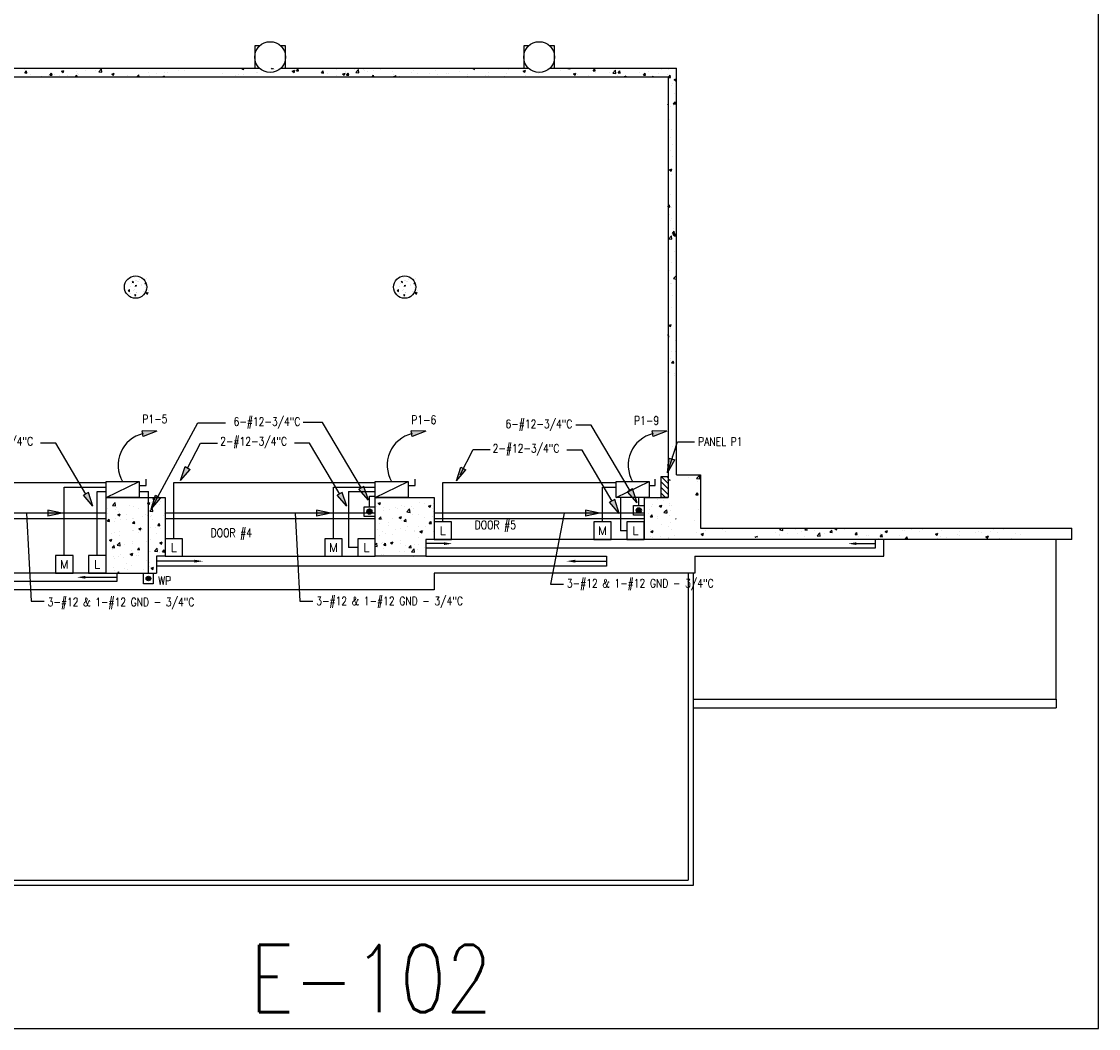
# Model space of a CAD drawing. Header units: inches. Extents: x -9715 to 32893, y -15613 to -1138.
# Tile 357 of 380: x 17029 to 18566, y -10446 to -9010. Entities that reach past the tile are written whole.
import ezdxf
from ezdxf.enums import TextEntityAlignment as Align

# ---------------------------------------------------------------- set-up
doc = ezdxf.new("R2010")
doc.units = ezdxf.units.IN
doc.header["$MEASUREMENT"] = 0
doc.layers.get('0').update_dxf_attribs({"color": 252})
doc.layers.get('DEFPOINTS').update_dxf_attribs({"color": 11})
for name, color, linetype in [('E-ANNO-TEXT', 3, 'Continuous'), ('E-POWR', 113, 'Continuous'), ('E-POWR-CIRC', 113, 'Continuous'), ('E-POWR-PANL', 113, 'Continuous'), ('S-FNDN-FTNG', 138, 'Continuous'), ('S-FNDN-PATT', 8, 'Continuous')]:
    doc.layers.add(name, color=color, linetype=linetype)
doc.layers.add('E-DETL-FIXT', color=5, linetype='Continuous', lineweight=35)
doc.layers.add('E-ELEC-WIRE', color=133, linetype='Continuous', lineweight=25)
doc.styles.get("Standard").update_dxf_attribs({"font": 'romans.shx', "width": 0.8})

# ---------------------------------------------------------------- blocks, each defined once
blk = doc.blocks.new('*X567')
at = {"color": 0}
for p, q in [((1584.1, 1570.7), (1584.1, 1570.7)), ((1601.4, 1569), (1601.4, 1569)), ((1575.8, 1551.5), (1577.4, 1553.2)), ((1577.7, 1550.8), (1577.5, 1553.2)), ((1579, 1557.1), (1579, 1557.1)), ((1580.6, 1561.4), (1580.6, 1561.4)), ((1581.6, 1563.7), (1582.8, 1565.2)), ((1581.6, 1563.7), (1583.1, 1563.6)), ((1583.1, 1563.6), (1582.8, 1565.2)), ((1585.1, 1554), (1585.1, 1554)), ((1585.3, 1557.9), (1585.3, 1557.9)), ((1585.6, 1566.9), (1585.6, 1566.9)), ((1585.8, 1559.1), (1587.5, 1559.8)), ((1585.8, 1559.1), (1587, 1558.3)), ((1587, 1558.3), (1587.5, 1559.8)), ((1587.2, 1557.6), (1587.2, 1557.6)), ((1587.5, 1565.9), (1587.5, 1565.9)), ((1588.7, 1564.2), (1588.7, 1564.2)), ((1590.1, 1565.2), (1590.1, 1565.2)), ((1591.9, 1567.7), (1591.9, 1567.7)), ((1594, 1560.9), (1594, 1560.9)), ((1594.8, 1559.1), (1594.8, 1559.1)), ((1599.5, 1562.2), (1600.7, 1563.6)), ((1599.5, 1562.2), (1601, 1562)), ((1599.7, 1556.5), (1599.7, 1556.5)), ((1599.8, 1559.2), (1599.8, 1559.2)), ((1600.1, 1567.5), (1600.1, 1567.5)), ((1601, 1562), (1600.7, 1563.6)), ((1602.1, 1563.7), (1602.1, 1563.7)), ((1576, 1551.1), (1577.7, 1550.8)), ((1578.7, 1548), (1578.7, 1548)), ((1583.7, 1551.5), (1583.7, 1551.5)), ((1585.1, 1544.9), (1586.3, 1546.4)), ((1585.1, 1544.9), (1586.6, 1544.8)), ((1586.6, 1544.8), (1586.3, 1546.4)), ((1586.9, 1549.3), (1586.9, 1549.3)), ((1588.2, 1549.3), (1588.2, 1549.3)), ((1597.1, 1551), (1597.1, 1551)), ((1599.5, 1550.9), (1599.5, 1550.9)), ((1600.7, 1549.1), (1602.5, 1549.8)), ((1600.7, 1549.1), (1602, 1548.2)), ((1602, 1548.2), (1602.5, 1549.8)), ((1602.2, 1547), (1604.1, 1549.1)), ((1602.2, 1547), (1603.3, 1546.9)), ((1604, 1551.3), (1604, 1551.3)), ((1604.2, 1548.1), (1604.1, 1549.1))]:
    blk.add_line(p, q, dxfattribs=at)
blk = doc.blocks.new('*X569')
at = {"color": 0}
for p, q in [((1902.1, 1225.7), (1906, 1229.8)), ((1906.6, 1225.1), (1906, 1229.8)), ((1906.6, 1236.5), (1906.6, 1236.5)), ((1952, 1228.7), (1955.5, 1230)), ((1954.4, 1227), (1955.5, 1230)), ((1959.9, 1234.6), (1962, 1237.2)), ((1959.9, 1234.6), (1962.9, 1234.4)), ((1962.9, 1234.4), (1962.3, 1237.2)), ((1970.9, 1230.9), (1970.9, 1230.9)), ((2278.7, 1235.4), (2278.7, 1235.4)), ((2281.4, 1228.8), (2284.9, 1230.1)), ((2283.9, 1227.1), (2284.9, 1230.1)), ((1895.4, 1220.9), (1895.4, 1220.9)), ((1895.6, 1214.4), (1895.6, 1214.4)), ((1902.1, 1225.7), (1906.6, 1225.1)), ((1906, 1219.9), (1906, 1219.9)), ((1907.9, 1222.6), (1907.9, 1222.6)), ((1910.4, 1216.8), (1910.4, 1216.8)), ((1926.8, 1225.1), (1926.8, 1225.1)), ((1932, 1223.6), (1932, 1223.6)), ((1939.6, 1221.8), (1939.6, 1221.8)), ((1952, 1228.7), (1954.4, 1227)), ((1955.5, 1217.5), (1959.4, 1221.5)), ((1955.5, 1217.5), (1959.9, 1216.8)), ((1957.7, 1227.1), (1957.7, 1227.1)), ((1958.4, 1229.2), (1958.4, 1229.2)), ((1959.9, 1216.8), (1959.4, 1221.5)), ((1968.7, 1226.8), (1968.7, 1226.8)), ((2279, 1224.1), (2279, 1224.1)), ((2281.4, 1228.8), (2283.9, 1227.1)), ((2288.7, 1222.3), (2288.7, 1222.3)), ((2289.4, 1218.5), (2289.4, 1218.5)), ((2297.1, 1219.9), (2297.1, 1219.9)), ((2305.7, 1223), (2305.7, 1223)), ((2309.6, 1221.5), (2309.6, 1221.5)), ((2314.7, 1226), (2314.7, 1226)), ((2318.5, 1223.5), (2318.5, 1223.5)), ((2322.4, 1216.5), (2326.3, 1220.6)), ((2322.4, 1216.5), (2326.9, 1215.8)), ((2326.9, 1215.8), (2326.3, 1220.6)), ((2328.6, 1224), (2328.6, 1224)), ((2332.4, 1221.9), (2332.4, 1221.9)), ((2340.3, 1229.6), (2340.3, 1229.6)), ((2347.7, 1228.5), (2347.7, 1228.5)), ((2353.2, 1224.8), (2356.7, 1226.1)), ((2353.2, 1224.8), (2355.7, 1223.1)), ((2355.7, 1223.1), (2356.7, 1226.1)), ((2359.1, 1220.7), (2359.1, 1220.7)), ((2359.7, 1217.5), (2359.7, 1217.5)), ((2360.2, 1228.2), (2360.2, 1228.2)), ((1893.2, 1200.8), (1893.2, 1200.8)), ((1894.7, 1202.9), (1894.7, 1202.9)), ((1895.1, 1203.3), (1897.5, 1206.2)), ((1895.1, 1203.3), (1898.1, 1203)), ((1898.1, 1203), (1897.5, 1206.2)), ((1905.4, 1203.2), (1905.4, 1203.2)), ((1906.1, 1207.6), (1906.1, 1207.6)), ((1909.9, 1212.6), (1913.4, 1213.9)), ((1909.9, 1212.6), (1912.4, 1210.9)), ((1912.4, 1210.9), (1913.4, 1213.9)), ((1913.7, 1205.3), (1913.7, 1205.3)), ((1922.3, 1213.2), (1922.3, 1213.2)), ((1922.4, 1205.8), (1922.4, 1205.8)), ((1931, 1200.2), (1933.4, 1203)), ((1931, 1200.2), (1933.9, 1199.9)), ((1931.4, 1207), (1931.4, 1207)), ((1932.8, 1206.5), (1932.8, 1206.5)), ((1933.9, 1199.9), (1933.4, 1203)), ((1945.2, 1209.5), (1945.2, 1209.5)), ((1949, 1212.1), (1949, 1212.1)), ((1951.6, 1210.8), (1951.6, 1210.8)), ((1957.1, 1210.5), (1957.1, 1210.5)), ((1957.8, 1211.2), (1957.8, 1211.2)), ((1959.5, 1205.4), (1959.5, 1205.4)), ((1966.8, 1197), (1969.2, 1199.9)), ((1969.8, 1196.8), (1969.2, 1199.9)), ((1975.7, 1211), (1975.7, 1211)), ((1976.7, 1213.6), (1976.7, 1213.6)), ((2282.6, 1206.4), (2285.1, 1209.3)), ((2282.6, 1206.4), (2285.6, 1206.1)), ((2284, 1200.1), (2284, 1200.1)), ((2285.6, 1206.1), (2285.1, 1209.3)), ((2288.1, 1205.7), (2288.1, 1205.7)), ((2296.5, 1201.8), (2296.5, 1201.8)), ((2301.3, 1207.5), (2301.3, 1207.5)), ((2311.2, 1208.7), (2314.7, 1210)), ((2311.2, 1208.7), (2313.7, 1207)), ((2313.7, 1207), (2314.7, 1210)), ((2314.1, 1209.4), (2314.1, 1209.4)), ((2315.4, 1204.3), (2315.4, 1204.3)), ((2318.5, 1203.3), (2318.7, 1203.5)), ((2318.5, 1203.3), (2318.7, 1203.2)), ((2318.7, 1203.5), (2320.9, 1206.1)), ((2318.7, 1203.2), (2321.5, 1203)), ((2321.5, 1203), (2320.9, 1206.1)), ((2330.5, 1212.5), (2330.5, 1212.5)), ((2339.7, 1212.9), (2339.7, 1212.9)), ((2347, 1208.4), (2347, 1208.4)), ((2354.4, 1200.1), (2356.8, 1203)), ((2354.4, 1200.1), (2357.4, 1199.9)), ((2357.4, 1199.9), (2356.8, 1203)), ((2359.5, 1210.1), (2359.5, 1210.1)), ((1900.5, 1185.6), (1900.5, 1185.6)), ((1904.8, 1186.6), (1904.8, 1186.6)), ((1912.3, 1187.8), (1912.3, 1187.8)), ((1930.8, 1190.3), (1930.8, 1190.3)), ((1932.1, 1189.8), (1932.1, 1189.8)), ((1939, 1186.7), (1939, 1186.7)), ((1939.8, 1192.4), (1943.3, 1193.8)), ((1939.8, 1192.4), (1942.3, 1190.7)), ((1941.5, 1188.3), (1941.5, 1188.3)), ((1942.3, 1190.7), (1943.3, 1193.8)), ((1944.6, 1191.4), (1944.6, 1191.4)), ((1956.5, 1193.9), (1956.5, 1193.9)), ((1963.5, 1193.9), (1963.5, 1193.9)), ((1965.7, 1185.6), (1965.7, 1185.6)), ((1966.8, 1197), (1969.8, 1196.8)), ((1970.7, 1193.3), (1970.7, 1193.3)), ((2279.8, 1191.9), (2279.8, 1191.9)), ((2287.5, 1189), (2287.5, 1189)), ((2291.3, 1185), (2291.3, 1185)), ((2296, 1197.4), (2296, 1197.4)), ((2302.3, 1184.6), (2302.3, 1184.6)), ((2306.5, 1190.7), (2306.5, 1190.7)), ((2313.4, 1192.8), (2313.4, 1192.8)), ((2320.4, 1190), (2320.4, 1190)), ((2322.6, 1196.3), (2322.6, 1196.3)), ((2333.2, 1189.6), (2333.2, 1189.6)), ((2333.8, 1188.7), (2333.8, 1188.7)), ((2339.1, 1196.3), (2339.1, 1196.3)), ((2341.1, 1188.5), (2344.6, 1189.9)), ((2341.1, 1188.5), (2343.6, 1186.8)), ((2343.6, 1186.8), (2344.6, 1189.9)), ((2346.4, 1190.4), (2346.4, 1190.4)), ((2349.3, 1195.2), (2349.3, 1195.2)), ((2349.6, 1195), (2349.6, 1195)), ((2359.9, 1188.5), (2359.9, 1188.5)), ((1897.8, 1176.3), (1901.3, 1177.6)), ((1897.8, 1176.3), (1900.3, 1174.6)), ((1900.3, 1174.6), (1901.3, 1177.6)), ((1902, 1165.7), (1904.4, 1168.6)), ((1904.2, 1169.9), (1904.2, 1169.9)), ((1905, 1165.4), (1904.4, 1168.6)), ((1908.8, 1168.8), (1912.7, 1172.8)), ((1908.8, 1168.8), (1913.2, 1168.1)), ((1912.3, 1183.3), (1912.3, 1183.3)), ((1913.2, 1168.1), (1912.7, 1172.8)), ((1918.9, 1170.1), (1918.9, 1170.1)), ((1930.2, 1173.7), (1930.2, 1173.7)), ((1931.4, 1171.7), (1931.4, 1171.7)), ((1950.4, 1174.2), (1950.4, 1174.2)), ((1955.9, 1177.2), (1955.9, 1177.2)), ((1969.6, 1172.3), (1973.1, 1173.6)), ((1969.6, 1172.3), (1972.1, 1170.6)), ((1972.1, 1170.6), (1973.1, 1173.6)), ((2276.7, 1168.9), (2279.6, 1171.9)), ((2280.1, 1167.1), (2279.6, 1171.9)), ((2283.3, 1182.1), (2283.3, 1182.1)), ((2286, 1172), (2286, 1172)), ((2286.9, 1172.4), (2286.9, 1172.4)), ((2289.6, 1168.8), (2292, 1171.7)), ((2289.6, 1168.8), (2292.6, 1168.5)), ((2292.6, 1168.5), (2292, 1171.7)), ((2299.1, 1172.4), (2302.6, 1173.7)), ((2299.1, 1172.4), (2301.6, 1170.7)), ((2301.6, 1170.7), (2302.6, 1173.7)), ((2312.7, 1170.9), (2312.7, 1170.9)), ((2312.8, 1176.1), (2312.8, 1176.1)), ((2320.7, 1169), (2320.7, 1169)), ((2325.4, 1165.6), (2327.9, 1168.5)), ((2328.4, 1165.4), (2327.9, 1168.5)), ((2333.2, 1170.6), (2333.2, 1170.6)), ((2338.5, 1179.6), (2338.5, 1179.6)), ((2339.4, 1169.8), (2339.4, 1169.8)), ((1902, 1165.7), (1905, 1165.4)), ((1902.6, 1162.3), (1902.6, 1162.3)), ((1903.6, 1153.3), (1903.6, 1153.3)), ((1910.3, 1153.4), (1910.3, 1153.4)), ((1913.1, 1155.6), (1913.1, 1155.6)), ((1927.6, 1156.2), (1931.1, 1157.5)), ((1927.6, 1156.2), (1930.1, 1154.5)), ((1929.3, 1161.1), (1929.3, 1161.1)), ((1929.6, 1157), (1929.6, 1157)), ((1930.1, 1154.5), (1931.1, 1157.5)), ((1937.2, 1154.5), (1937.2, 1154.5)), ((1937.9, 1162.6), (1940.3, 1165.4)), ((1937.9, 1162.6), (1940.9, 1162.3)), ((1939.4, 1158.4), (1939.4, 1158.4)), ((1939.8, 1154.4), (1939.8, 1154.4)), ((1940.9, 1162.3), (1940.3, 1165.4)), ((1955.2, 1160.6), (1955.2, 1160.6)), ((1956, 1160), (1956, 1160)), ((1962.1, 1160.5), (1966, 1164.5)), ((1962.1, 1160.5), (1966.6, 1159.8)), ((1966.6, 1159.8), (1966, 1164.5)), ((1966.5, 1153.3), (1966.5, 1153.3)), ((1968.6, 1163.4), (1968.6, 1163.4)), ((1968.8, 1158.6), (1968.8, 1158.6)), ((1973.8, 1159.4), (1976.2, 1162.3)), ((1973.8, 1159.4), (1976.7, 1159.2)), ((1976.7, 1159.4), (1976.2, 1162.3)), ((2276.7, 1167.7), (2280.1, 1167.1)), ((2286.3, 1155.7), (2286.3, 1155.7)), ((2289.1, 1164.8), (2289.1, 1164.8)), ((2289.2, 1155.2), (2289.2, 1155.2)), ((2312.2, 1159.5), (2312.2, 1159.5)), ((2318.4, 1160.2), (2318.4, 1160.2)), ((2325.4, 1165.6), (2328.4, 1165.4)), ((2329, 1159.5), (2332.9, 1163.6)), ((2329, 1159.5), (2333.5, 1158.9)), ((2331.3, 1153.2), (2332.4, 1153.6)), ((2332.3, 1153.2), (2332.4, 1153.6)), ((2333.5, 1158.8), (2332.9, 1163.6)), ((2337.9, 1163), (2337.9, 1163)), ((2339, 1153.4), (2339, 1153.4)), ((2347.5, 1165.2), (2347.5, 1165.2)), ((1893.1, 1137.5), (1893.1, 1137.5)), ((1905.8, 1150.3), (1905.8, 1150.3)), ((1918.3, 1152), (1918.3, 1152)), ((1922.3, 1142.5), (1922.3, 1142.5)), ((1929, 1140.4), (1929, 1140.4)), ((1951.4, 1147.5), (1951.4, 1147.5)), ((1954.6, 1143.9), (1954.6, 1143.9)), ((1955.7, 1138.9), (1955.7, 1138.9)), ((1903, 1136.7), (1903, 1136.7)), ((1905.1, 1132.3), (1905.1, 1132.3)), ((1909.9, 1129.2), (1911.4, 1131)), ((1911.7, 1129.2), (1911.4, 1131)), ((1919.3, 1135.7), (1919.3, 1135.7)), ((1924.1, 1134.8), (1924.1, 1134.8)), ((1946, 1134.6), (1946, 1134.6)), ((1957.5, 1136), (1961, 1137.4)), ((1957.5, 1136), (1960, 1134.4)), ((1960, 1134.4), (1961, 1137.4))]:
    blk.add_line(p, q, dxfattribs=at)
blk = doc.blocks.new('*X572')
at = {"color": 0}
for p, q in [((1776, 1848.1), (1776, 1848.1)), ((1777.2, 1842.7), (1779.6, 1845.5)), ((1780.1, 1842.4), (1779.6, 1845.5)), ((1829.3, 1844.9), (1832.8, 1846.3)), ((1829.3, 1844.9), (1831.8, 1843.3)), ((1831.8, 1843.3), (1832.8, 1846.3)), ((1851.5, 1844.8), (1851.5, 1844.8)), ((1864, 1846.4), (1864, 1846.4)), ((1878.2, 1845.7), (1878.2, 1845.7)), ((1882.6, 1844.3), (1886.5, 1848.3)), ((1882.7, 1844.9), (1882.7, 1844.9)), ((1882.9, 1848.9), (1882.9, 1848.9)), ((1887, 1843.6), (1886.5, 1848.3)), ((1903.9, 1849.2), (1903.9, 1849.2)), ((1982.2, 1848.9), (1982.2, 1848.9)), ((1995.8, 1845.8), (1995.8, 1845.8)), ((2005.4, 1846.2), (2005.4, 1846.2)), ((2086.9, 1849.1), (2087.2, 1849.2)), ((2086.9, 1849.1), (2089.4, 1847.4)), ((2088.8, 1846.4), (2088.8, 1846.4)), ((2089.4, 1847.4), (2090, 1849.2)), ((2128.8, 1848.9), (2129.1, 1849.2)), ((2128.8, 1848.9), (2131.8, 1848.6)), ((2131.8, 1848.6), (2131.7, 1849.2)), ((2133.4, 1847.3), (2133.4, 1847.3)), ((2140.3, 1846.8), (2140.3, 1846.8)), ((2152.9, 1848.5), (2152.9, 1848.5)), ((2158.8, 1845.1), (2162.3, 1846.4)), ((2158.8, 1845.1), (2161.3, 1843.4)), ((2161.3, 1843.4), (2162.3, 1846.4)), ((2164.7, 1845.8), (2167.1, 1848.6)), ((2164.7, 1845.8), (2167.7, 1845.5)), ((2167.7, 1845.5), (2167.1, 1848.6)), ((2200.6, 1842.6), (2203, 1845.5)), ((2203.6, 1842.4), (2203, 1845.5)), ((2221.6, 1848.1), (2221.6, 1848.1)), ((2248.3, 1847), (2248.3, 1847)), ((2249.5, 1843.3), (2253.4, 1847.4)), ((2253.9, 1842.6), (2253.4, 1847.4)), ((2260.9, 1848.1), (2260.9, 1848.1)), ((2261.7, 1846.6), (2261.7, 1846.6)), ((2265.8, 1845.3), (2265.8, 1845.3)), ((2275, 1845.9), (2275, 1845.9)), ((2284.7, 1847.8), (2284.7, 1847.8)), ((2301.7, 1844.7), (2301.7, 1844.7)), ((2332, 1845.7), (2332, 1845.7)), ((2362.8, 1845.4), (2362.8, 1845.4)), ((2388.1, 1848.6), (2388.1, 1848.6)), ((2397.6, 1844.7), (2397.6, 1844.7)), ((2416.4, 1849.2), (2416.4, 1849.2)), ((2416.4, 1849.2), (2418.8, 1847.5)), ((2418.8, 1847.5), (2419.4, 1849.2)), ((2429.2, 1848.9), (2429.2, 1848.9)), ((2467.7, 1848.2), (2467.7, 1848.2)), ((2488.2, 1845.2), (2491.7, 1846.5)), ((2488.2, 1845.2), (2490.7, 1843.5)), ((2490.3, 1846.2), (2490.3, 1846.2)), ((2490.7, 1843.5), (2491.7, 1846.5)), ((2542.1, 1845.7), (2542.1, 1845.7)), ((2552.3, 1848.9), (2552.5, 1849.2)), ((2552.3, 1848.9), (2555.3, 1848.6)), ((2554.6, 1847.4), (2554.6, 1847.4)), ((2555.3, 1848.6), (2555.1, 1849.2)), ((2588.1, 1845.7), (2590.5, 1848.6)), ((2588.1, 1845.7), (2591.1, 1845.5)), ((2591.1, 1845.5), (2590.5, 1848.6)), ((2616.4, 1842.4), (2620.3, 1846.4)), ((2617.6, 1846.7), (2617.6, 1846.7)), ((2620.8, 1841.7), (2620.3, 1846.4)), ((2624, 1842.6), (2626.4, 1845.5)), ((2627, 1842.3), (2626.4, 1845.4)), ((2640.6, 1848.4), (2640.6, 1848.4)), ((2669.2, 1848.8), (2669.2, 1848.8)), ((2686.5, 1846.8), (2686.5, 1846.8)), ((2695.8, 1847.6), (2695.8, 1847.6)), ((1777.2, 1842.7), (1780.1, 1842.4)), ((1784.8, 1840.6), (1784.8, 1840.6)), ((1801, 1838.1), (1801, 1838.1)), ((1811.5, 1839.5), (1811.5, 1839.5)), ((1813, 1839.5), (1815.4, 1842.4)), ((1813, 1839.5), (1816, 1839.3)), ((1816, 1839.3), (1815.4, 1842.4)), ((1819.9, 1840.6), (1819.9, 1840.6)), ((1827, 1838.7), (1827, 1838.7)), ((1838.2, 1838.3), (1838.2, 1838.3)), ((1849.5, 1837.2), (1851.3, 1839.3)), ((1851.7, 1837.2), (1851.3, 1839.3)), ((1852.2, 1841.9), (1852.2, 1841.9)), ((1853.6, 1839.9), (1853.6, 1839.9)), ((1864.9, 1837.2), (1864.9, 1837.2)), ((1882.6, 1844.3), (1887, 1843.6)), ((1901.2, 1840.9), (1904.7, 1842.3)), ((1901.2, 1840.9), (1903.7, 1839.3)), ((1903.7, 1839.3), (1904.7, 1842.3)), ((1923.9, 1838.9), (1923.9, 1838.9)), ((1932.8, 1837.5), (1932.8, 1837.5)), ((1937.1, 1837.2), (1939.8, 1840.1)), ((1940.2, 1837.2), (1939.8, 1840.1)), ((1953, 1843.9), (1953, 1843.9)), ((1954.5, 1839.5), (1954.5, 1839.5)), ((1964.4, 1841.6), (1964.4, 1841.6)), ((1973.7, 1837.2), (1976.5, 1838.3)), ((1976.2, 1837.2), (1976.5, 1838.3)), ((1976.9, 1843.3), (1976.9, 1843.3)), ((1980.2, 1843), (1980.2, 1843)), ((2059.6, 1841.4), (2059.6, 1841.4)), ((2077.3, 1838.5), (2077.3, 1838.5)), ((2081.7, 1840), (2081.7, 1840)), ((2089.8, 1840.2), (2089.8, 1840.2)), ((2107.7, 1843.8), (2107.7, 1843.8)), ((2108.8, 1842.7), (2108.8, 1842.7)), ((2184, 1837.6), (2184, 1837.6)), ((2200.6, 1842.6), (2203.6, 1842.4)), ((2209.6, 1841.1), (2209.6, 1841.1)), ((2221.7, 1839.5), (2221.7, 1839.5)), ((2230.6, 1841.1), (2234.1, 1842.4)), ((2230.6, 1841.1), (2233.1, 1839.4)), ((2232.5, 1841.6), (2232.5, 1841.6)), ((2233.1, 1839.4), (2234.1, 1842.4)), ((2234.9, 1844.3), (2234.9, 1844.3)), ((2236.4, 1839.5), (2238.8, 1842.4)), ((2236.4, 1839.5), (2239.4, 1839.2)), ((2239.4, 1839.2), (2238.8, 1842.4)), ((2249.5, 1843.3), (2253.9, 1842.6)), ((2253.2, 1843.7), (2253.2, 1843.7)), ((2273, 1837.2), (2274.7, 1839.2)), ((2275.1, 1837.2), (2274.7, 1839.2)), ((2302.8, 1840.7), (2302.8, 1840.7)), ((2302.8, 1837.2), (2306, 1838.4)), ((2304.9, 1837.2), (2306.7, 1839.1)), ((2305.6, 1837.2), (2306, 1838.4)), ((2307, 1837.2), (2306.7, 1839.1)), ((2311.2, 1838.2), (2311.2, 1838.2)), ((2328.4, 1843.6), (2328.4, 1843.6)), ((2337.2, 1841.9), (2337.2, 1841.9)), ((2355.1, 1842.5), (2355.1, 1842.5)), ((2366.2, 1840.6), (2366.2, 1840.6)), ((2378.7, 1842.2), (2378.7, 1842.2)), ((2381.8, 1841.3), (2381.8, 1841.3)), ((2408.4, 1840.2), (2408.4, 1840.2)), ((2409.4, 1838.2), (2409.4, 1838.2)), ((2435.1, 1839.1), (2435.1, 1839.1)), ((2438.5, 1843.2), (2438.5, 1843.2)), ((2439.1, 1839.2), (2439.1, 1839.2)), ((2461.8, 1838), (2461.8, 1838)), ((2464.4, 1842.4), (2464.4, 1842.4)), ((2479.1, 1837.4), (2479.1, 1837.4)), ((2491.6, 1839.1), (2491.6, 1839.1)), ((2510.5, 1841.6), (2510.5, 1841.6)), ((2560.1, 1841.2), (2563.6, 1842.5)), ((2560.1, 1841.2), (2562.6, 1839.5)), ((2562.6, 1839.5), (2563.6, 1842.5)), ((2566.6, 1840), (2566.6, 1840)), ((2582.3, 1838.4), (2582.3, 1838.4)), ((2592.3, 1843.5), (2592.3, 1843.5)), ((2611.4, 1843.4), (2611.4, 1843.4)), ((2616.4, 1842.4), (2620.8, 1841.7)), ((2623.4, 1838.5), (2623.4, 1838.5)), ((2624, 1842.6), (2627, 1842.3)), ((2632, 1837.2), (2635.4, 1838.5)), ((2635, 1837.2), (2635.4, 1838.5)), ((2652.6, 1837.4), (2652.6, 1837.4)), ((2655, 1842.6), (2655, 1842.6)), ((2659.9, 1839.4), (2662.3, 1842.3)), ((2659.9, 1839.4), (2662.8, 1839.2)), ((2662.8, 1839.2), (2662.3, 1842.3)), ((2667.5, 1844.3), (2667.5, 1844.3)), ((2668.6, 1837.4), (2668.6, 1837.4)), ((2672.7, 1837.2), (2673.6, 1838.2)), ((2673.8, 1837.2), (2673.7, 1838.2)), ((2681.7, 1842.4), (2681.7, 1842.4)), ((2693.8, 1840.6), (2693.8, 1840.6)), ((2695.7, 1836.3), (2698.1, 1839.2)), ((2695.7, 1836.3), (2698.7, 1836)), ((2698.7, 1836), (2698.1, 1839.2)), ((2703.8, 1833.2), (2706.7, 1834.3)), ((2703.8, 1833.2), (2706.3, 1831.5)), ((2704.9, 1831.2), (2704.9, 1831.2)), ((2706.3, 1831.5), (2706.7, 1832.7)), ((2700.8, 1824.9), (2700.8, 1824.9)), ((2702, 1827.8), (2702, 1827.8)), ((2702.7, 1798.7), (2705.1, 1801.6)), ((2702.7, 1798.7), (2705.6, 1798.4)), ((2704.2, 1813.1), (2704.2, 1813.1)), ((2705.6, 1798.4), (2705.1, 1801.6)), ((2694.7, 1798.1), (2695.1, 1798.2)), ((2694.7, 1797), (2695.1, 1798.2)), ((2698.8, 1795.1), (2698.8, 1795.1)), ((2702.9, 1795.5), (2702.9, 1795.5)), ((2696.9, 1776.2), (2696.9, 1776.2)), ((2700.7, 1761.6), (2700.7, 1761.6)), ((2699.3, 1750.2), (2699.3, 1750.2)), ((2702.1, 1740.9), (2702.1, 1740.9)), ((2698.6, 1731.8), (2698.6, 1731.8)), ((2701.5, 1722.8), (2701.5, 1722.8)), ((2697.1, 1704.2), (2700.6, 1705.6)), ((2697.1, 1704.2), (2699.6, 1702.6)), ((2699.6, 1702.6), (2700.6, 1705.6)), ((2700.5, 1698.3), (2700.5, 1698.3)), ((2706.3, 1698.1), (2706.3, 1698.1)), ((2696.4, 1672.7), (2696.4, 1672.7)), ((2698.5, 1668.5), (2698.5, 1668.5)), ((2694.7, 1651.6), (2697, 1654.3)), ((2694.7, 1651.4), (2697.5, 1651.1)), ((2697.5, 1651.1), (2697, 1654.3)), ((2699.4, 1650.6), (2699.4, 1650.6)), ((2697.2, 1640.4), (2697.2, 1640.4)), ((2698.8, 1632.5), (2698.8, 1632.5)), ((2700.4, 1635), (2700.4, 1635)), ((2701.5, 1613.8), (2703.9, 1616.7)), ((2703.4, 1620.6), (2703.4, 1620.6)), ((2704.5, 1613.5), (2703.9, 1616.7)), ((2704.6, 1615.3), (2704.6, 1615.3)), ((2696.3, 1606.2), (2700.2, 1610.2)), ((2696.3, 1606.2), (2700.7, 1605.5)), ((2698.3, 1605.2), (2698.3, 1605.2)), ((2700.7, 1605.5), (2700.2, 1610.2)), ((2701.5, 1613.8), (2704.5, 1613.5)), ((2702.6, 1611.6), (2706.1, 1612.9)), ((2702.6, 1611.6), (2705.1, 1609.9)), ((2705.1, 1609.9), (2706.1, 1612.9)), ((2704.2, 1588.3), (2704.2, 1588.3)), ((2700.2, 1571.7), (2700.2, 1571.7)), ((2696.7, 1560.3), (2696.7, 1560.3)), ((2702.9, 1549.2), (2706.7, 1553.1)), ((2696, 1542.2), (2696, 1542.2)), ((2698.2, 1541.8), (2698.2, 1541.8)), ((2700.7, 1542.9), (2700.7, 1542.9)), ((2702.9, 1549.2), (2706.7, 1548.6)), ((2701.8, 1525), (2701.8, 1525)), ((2700.1, 1508.4), (2700.1, 1508.4)), ((2696, 1482.7), (2699.5, 1484)), ((2696, 1482.7), (2698.5, 1481)), ((2698, 1478.5), (2698, 1478.5)), ((2698.5, 1481), (2699.5, 1484)), ((2706.4, 1478.1), (2706.4, 1478.1)), ((2694.7, 1468.1), (2695.8, 1469.4)), ((2694.7, 1466.4), (2696.4, 1466.2)), ((2696.4, 1466.2), (2695.8, 1469.4)), ((2697.7, 1465.4), (2697.7, 1465.4)), ((2705.8, 1461.5), (2705.8, 1461.5)), ((2706.4, 1471.6), (2706.4, 1471.6)), ((2699.9, 1445), (2699.9, 1445)), ((2705.2, 1444.8), (2705.2, 1444.8)), ((2698.5, 1433.1), (2698.5, 1433.1)), ((2699.1, 1434.7), (2699.1, 1434.7)), ((2700.3, 1428.9), (2702.7, 1431.7)), ((2703.3, 1428.6), (2702.7, 1431.7)), ((2697.9, 1415.2), (2697.9, 1415.2)), ((2700.3, 1428.9), (2703.3, 1428.6)), ((2704.6, 1428.2), (2704.6, 1428.2)), ((2704, 1411.6), (2704, 1411.6)), ((2704.7, 1413.3), (2704.7, 1413.3))]:
    blk.add_line(p, q, dxfattribs=at)
blk = doc.blocks.new('*X573')
at = {"color": 0}
for p, q in [((2661.5, 1231.9), (2661.5, 1231.9)), ((2662.6, 1233.7), (2662.6, 1233.7)), ((2680.5, 1234.3), (2680.5, 1234.3)), ((2689.3, 1232.6), (2689.3, 1232.6)), ((2667.3, 1214.6), (2667.3, 1214.6)), ((2668.3, 1220.3), (2668.3, 1220.3)), ((2671.4, 1224.7), (2671.4, 1224.7)), ((2673.2, 1227), (2673.2, 1227)), ((2682.7, 1224.9), (2686.2, 1226.2)), ((2682.7, 1224.9), (2685.2, 1223.2)), ((2685.2, 1223.2), (2686.2, 1226.2)), ((2689.3, 1215.6), (2691.7, 1218.1)), ((2689.3, 1215.6), (2691.7, 1215.2)), ((2691.7, 1218.1), (2693.2, 1219.6)), ((2691.7, 1215.2), (2693.8, 1214.9)), ((2693.8, 1214.9), (2693.2, 1219.6)), ((2697.3, 1228.5), (2697.3, 1228.5)), ((2697.4, 1225.3), (2697.4, 1225.3)), ((2698.9, 1218.8), (2698.9, 1218.8)), ((2699.9, 1225.9), (2699.9, 1225.9)), ((2670.2, 1209.5), (2672.6, 1212.4)), ((2670.2, 1209.5), (2673.2, 1209.2)), ((2670.7, 1208.1), (2670.7, 1208.1)), ((2673.2, 1209.2), (2672.6, 1212.4)), ((2679.4, 1207.2), (2679.4, 1207.2)), ((2680.3, 1209.3), (2680.3, 1209.3)), ((2685.7, 1199.1), (2685.7, 1199.1)), ((2696.7, 1211.8), (2696.7, 1211.8)), ((2698.2, 1200.7), (2698.2, 1200.7)), ((2706.1, 1206.4), (2706.7, 1207.1)), ((2706.1, 1206.4), (2706.7, 1206.3)), ((2706.1, 1206.1), (2706.1, 1206.1)), ((2670.1, 1191.4), (2670.1, 1191.4)), ((2670.2, 1186.8), (2670.2, 1186.8)), ((2670.5, 1188.6), (2674, 1190)), ((2670.5, 1188.6), (2673, 1187)), ((2673, 1187), (2674, 1190)), ((2696.1, 1195.2), (2696.1, 1195.2)), ((2699.4, 1191.8), (2699.4, 1191.8)), ((2669.6, 1181.7), (2669.6, 1181.7)), ((2672.6, 1179.3), (2672.6, 1179.3)), ((2685.1, 1181), (2685.1, 1181)), ((2695.5, 1178.5), (2695.5, 1178.5)), ((2696.3, 1180.5), (2696.3, 1180.5)), ((2704, 1183.5), (2704, 1183.5))]:
    blk.add_line(p, q, dxfattribs=at)
blk = doc.blocks.new('*X574')
at = {"color": 0}
for p, q in [((2701.6, 1309.1), (2701.6, 1309.1)), ((2699.8, 1295), (2699.8, 1295)), ((2695.2, 1281.3), (2694.7, 1283.9)), ((2694.7, 1281.4), (2695.2, 1281.3)), ((2697.6, 1288.6), (2697.6, 1288.6)), ((2699.1, 1278.4), (2699.1, 1278.4)), ((2701, 1291), (2701, 1291)), ((2694.9, 1261.2), (2698.4, 1262.5)), ((2697.9, 1261.2), (2698.4, 1262.5)), ((2698.5, 1261.8), (2698.5, 1261.8)), ((2724.2, 1265.3), (2724.2, 1265.3)), ((2736, 1264.3), (2739.9, 1268.3)), ((2736, 1264.3), (2740.5, 1263.6)), ((2740.5, 1263.6), (2739.9, 1268.3)), ((2737.7, 1259.9), (2737.7, 1259.9)), ((2735, 1240.8), (2737.4, 1243.7)), ((2735, 1240.8), (2738, 1240.6)), ((2738, 1240.6), (2737.4, 1243.7)), ((2738.6, 1219.3), (2738.6, 1219.3)), ((2732.7, 1204.9), (2732.7, 1204.9)), ((2735.6, 1187.6), (2735.6, 1187.6)), ((2742.4, 1184.6), (2745.9, 1186)), ((2742.4, 1184.6), (2744.9, 1183)), ((2744.9, 1182.9), (2745.9, 1186)), ((2746.4, 1185.3), (2746.4, 1185.3)), ((2748.1, 1189.3), (2748.1, 1189.3))]:
    blk.add_line(p, q, dxfattribs=at)
blk = doc.blocks.new('*X575')
at = {"color": 0}
for p, q in [((2767.1, 1191.8), (2767.1, 1191.8)), ((2772.4, 1189), (2772.4, 1189)), ((2798.1, 1192.5), (2798.1, 1192.5)), ((2843.1, 1187), (2843.1, 1187)), ((2848.5, 1184.5), (2848.5, 1184.5)), ((2849.4, 1190.7), (2851.7, 1193.2)), ((2849.4, 1190.7), (2853.8, 1190.1)), ((2853.8, 1190.1), (2853.5, 1193.2)), ((2861, 1186.2), (2861, 1186.2)), ((2872.2, 1192), (2872.2, 1192)), ((2874.4, 1186.3), (2874.4, 1186.3)), ((2880, 1188.7), (2880, 1188.7)), ((2885.4, 1190.7), (2887.5, 1193.2)), ((2885.4, 1190.7), (2888.4, 1190.4)), ((2888.4, 1190.4), (2887.9, 1193.2)), ((2899.6, 1189.5), (2899.6, 1189.5)), ((2902.8, 1182.5), (2906.7, 1186.5)), ((2907.2, 1181.8), (2906.7, 1186.5)), ((2911.5, 1192.8), (2911.5, 1192.8)), ((2913.4, 1186), (2913.4, 1186)), ((2921.2, 1187.5), (2923.7, 1190.4)), ((2921.2, 1187.5), (2924.2, 1187.3)), ((2924.2, 1187.3), (2923.7, 1190.4)), ((2928.1, 1192.7), (2929.2, 1193.2)), ((2928.1, 1192.7), (2930.6, 1191.1)), ((2930.6, 1191.1), (2931.3, 1193.2)), ((2942.5, 1191), (2942.5, 1191)), ((2957.1, 1184.4), (2959.5, 1187.3)), ((2957.1, 1184.4), (2960.1, 1184.1)), ((2960.1, 1184.1), (2959.5, 1187.3)), ((2992.9, 1185.5), (2992.9, 1185.5)), ((2993, 1181.3), (2995.4, 1184.1)), ((2996, 1181), (2995.4, 1184.1)), ((3000, 1188.7), (3003.5, 1190.1)), ((3000, 1188.7), (3002.4, 1187.1)), ((3001.9, 1187.1), (3001.9, 1187.1)), ((3002.4, 1187.1), (3003.5, 1190.1)), ((3024.4, 1189.7), (3024.4, 1189.7)), ((3026.4, 1192.5), (3026.4, 1192.5)), ((3027.5, 1190.6), (3027.5, 1190.6)), ((3037, 1191.3), (3037, 1191.3)), ((3049.1, 1188.5), (3049.1, 1188.5)), ((3053, 1191.4), (3053, 1191.4)), ((3071.8, 1184.7), (3075.3, 1186.1)), ((3071.8, 1184.7), (3074.3, 1183.1)), ((3074.3, 1183.1), (3075.3, 1186.1)), ((3079.7, 1190.3), (3079.7, 1190.3)), ((3103.8, 1184.5), (3103.8, 1184.5)), ((3106.4, 1189.2), (3106.4, 1189.2)), ((3129.1, 1187.7), (3129.1, 1187.7)), ((3133.1, 1188), (3133.1, 1188)), ((3137.4, 1186.6), (3137.4, 1186.6)), ((3149.9, 1188.2), (3149.9, 1188.2)), ((3155.1, 1191.4), (3155.1, 1191.4)), ((3159.8, 1186.9), (3159.8, 1186.9)), ((3168.8, 1190.7), (3168.8, 1190.7)), ((3186.5, 1185.8), (3186.5, 1185.8)), ((3192.8, 1183.7), (3192.8, 1183.7)), ((2813.9, 1182), (2813.9, 1182)), ((2814.2, 1180.6), (2817.7, 1182)), ((2814.2, 1180.6), (2814.9, 1180.2)), ((2816.9, 1180.4), (2816.9, 1180.4)), ((2817.1, 1180.2), (2817.7, 1182)), ((2848.7, 1182.8), (2848.7, 1182.8)), ((2884.2, 1181), (2884.2, 1181)), ((2902.8, 1182.5), (2907.2, 1181.8)), ((2961.4, 1181.4), (2961.4, 1181.4)), ((2973.9, 1183), (2973.9, 1183)), ((2975.9, 1183.4), (2975.9, 1183.4)), ((2990.8, 1178.5), (2990.8, 1178.5)), ((2993, 1181.3), (2996, 1181)), ((3020, 1183.5), (3020, 1183.5)), ((3028.8, 1178.1), (3031.2, 1181)), ((3028.8, 1178.1), (3031.8, 1177.9)), ((3031.8, 1177.9), (3031.2, 1181)), ((3052.2, 1177.2), (3052.2, 1177.2)), ((3066.5, 1177.2), (3067.1, 1177.8)), ((3067.2, 1177.2), (3067.1, 1177.8)), ((3074.3, 1178.3), (3074.3, 1178.3)), ((3078.2, 1180.9), (3078.2, 1180.9)), ((3086.8, 1179.9), (3086.8, 1179.9)), ((3105.8, 1182.4), (3105.8, 1182.4)), ((3143.7, 1180.7), (3147.2, 1182.1)), ((3143.7, 1180.7), (3146.2, 1179.1)), ((3146.2, 1179.1), (3147.2, 1182.1)), ((3163.7, 1178.7), (3163.7, 1178.7)), ((3180.1, 1178.3), (3180.1, 1178.3))]:
    blk.add_line(p, q, dxfattribs=at)
blk = doc.blocks.new('ARROW1')
at = {"ltscale": 3}
blk.add_hatch(color=256, dxfattribs=at).paths.add_polyline_path([(-1.7, -0.34), (-1.7, 0.35), (0, 0)])
for points in [[(0, 0), (-1.7, 0.35)], [(0, 0), (-1.7, -0.34)]]:
    blk.add_lwpolyline(points, dxfattribs=at)
at = {"layer": 'E-ELEC-WIRE', "ltscale": 3}
blk.add_lwpolyline([(-1.7, -0.34), (-1.7, 0.35)], dxfattribs=at)
blk = doc.blocks.new('Key Note-Square')
blk.add_lwpolyline([(0.125, 0.125), (-0.125, 0.125), (-0.125, -0.125), (0.125, -0.125)], close=True)
blk.add_attdef('X', text='', height=0.1).set_placement((0, 0), align=Align.MIDDLE_CENTER)
blk = doc.blocks.new('*X558')
at = {"color": 0}
for p, q in [((0, 0), (8, 8)), ((0, 6.4), (1.6, 8)), ((6.4, 0), (14.4, 8)), ((12.7, 0), (20.7, 8)), ((19.1, 0), (24, 4.9))]:
    blk.add_line(p, q, dxfattribs=at)
blk = doc.blocks.new('PNL120')
at = {"color": 0, "linetype": 'ByBlock', "lineweight": -2}
for p, q in [((-12, 0), (12, 0)), ((-12, -8), (-12, 0)), ((12, 0), (12, -8)), ((12, -8), (-12, -8))]:
    blk.add_line(p, q, dxfattribs=at)
at = {"linetype": 'ByBlock', "lineweight": -2}
blk.add_blockref('*X558', (-12, -8), dxfattribs=at)

msp = doc.modelspace()

# ---------------------------------------------------------------- hatches: boundary and pattern name
at = {"layer": 'E-POWR'}
h = msp.add_hatch(color=256, dxfattribs=at)
edge = h.paths.add_edge_path()
edge.add_arc((17525.67876, -9708.90051), 3.29682, 0, 360)
h = msp.add_hatch(color=256, dxfattribs=at)
edge = h.paths.add_edge_path()
edge.add_arc((17910.10273, -9707.05245), 3.29682, 0, 360)
h = msp.add_hatch(color=256, dxfattribs=at)
edge = h.paths.add_edge_path()
edge.add_arc((17210.07607, -9804.36075), 3.29682, 0, 360)

# ---------------------------------------------------------------- linework, layer by layer
at = {"layer": 'DEFPOINTS'}
msp.add_lwpolyline([(15522.33734, -10446.1342), (18566.1053, -10446.1342), (18566.1053, -7574.54226), (15522.33734, -7574.54226)], close=True, dxfattribs=at)
at = {"layer": 'E-ANNO-TEXT'}
for p, q in [((17214.19913, -9705.59988), (17280.58396, -9582.46281)), ((17280.58396, -9582.46281), (17320.07926, -9582.46281)), ((17458.76612, -9581.82709), (17431.1407, -9581.82709)), ((17514.28482, -9675.31686), (17458.76612, -9581.82709)), ((17842.17539, -9585.53952), (17820.38889, -9585.53952)), ((17897.6941, -9679.0293), (17842.17539, -9585.53952)), ((17265.99697, -9647.05854), (17284.70897, -9611.28794)), ((17284.70897, -9611.28794), (17308.86982, -9611.28794)), ((17654.85741, -9656.22072), (17673.56941, -9620.45011)), ((17673.56941, -9620.45011), (17697.73026, -9620.45011))]:
    msp.add_line(p, q, dxfattribs=at)
for points in [[(17121.00356, -9683.8988), (17077.88375, -9611.28794), (17056.09725, -9611.28794)], [(17483.36764, -9683.8988), (17440.24782, -9611.28794), (17418.46132, -9611.28794)], [(17872.18069, -9694.02355), (17829.06088, -9621.41268), (17807.27437, -9621.41268)], [(17951.16039, -9653.4354), (17965.26185, -9609.1791), (17989.54511, -9609.1791)], [(17066.61478, -9711.15582), (17036.22492, -9711.15582), (17042.75883, -9836.53569), (17061.50883, -9836.53569)], [(17449.98358, -9711.15582), (17419.59372, -9711.15582), (17426.12762, -9836.53569), (17444.87762, -9836.53569)], [(17833.95003, -9711.15582), (17803.56017, -9711.15582), (17783.8709, -9812.31848), (17802.6209, -9812.31848)]]:
    msp.add_lwpolyline(points, dxfattribs=at)
at = {"layer": 'E-DETL-FIXT'}
for centre in [(17525.67876, -9708.90051), (17910.10273, -9707.05245)]:
    msp.add_circle(centre, 3.29682, dxfattribs=at)
at = {"layer": 'E-POWR'}
for p, q in [((17149.87562, -9688.58786), (17196.71595, -9665.89738)), ((17206.86064, -9671.89518), (17206.86064, -9662.61668)), ((17533.87562, -9688.58786), (17580.71595, -9665.89738)), ((17590.86064, -9671.89518), (17590.86064, -9662.61668)), ((17877.849, -9688.58786), (17924.68933, -9665.89738)), ((17933.31185, -9671.89518), (17933.31185, -9662.61668)), ((17196.82626, -9671.89518), (17206.86064, -9671.89518)), ((17580.82626, -9671.89518), (17590.86064, -9671.89518)), ((17924.68933, -9671.89518), (17933.31185, -9671.89518))]:
    msp.add_line(p, q, dxfattribs=at)
for points in [[(17149.76963, -9665.89738), (17196.71595, -9665.89738), (17196.71595, -9688.58786), (17149.76963, -9688.58786)], [(17533.76963, -9665.89738), (17580.71595, -9665.89738), (17580.71595, -9688.58786), (17533.76963, -9688.58786)], [(17877.743, -9665.89738), (17924.68933, -9665.89738), (17924.68933, -9688.58786), (17877.743, -9688.58786)], [(17533.45165, -9702.05472), (17533.45165, -9715.7463), (17517.90587, -9715.7463), (17517.90587, -9702.05472)], [(17917.87562, -9700.20666), (17917.87562, -9713.89824), (17902.32984, -9713.89824), (17902.32984, -9700.20666)], [(17203.23028, -9796.58786), (17216.92187, -9796.58786), (17216.92187, -9812.13364), (17203.23028, -9812.13364)]]:
    msp.add_lwpolyline(points, close=True, dxfattribs=at)
msp.add_circle((17210.07607, -9804.36075), 3.29682, dxfattribs=at)
for centre in [(17212.98614, -9642.57585), (17596.98614, -9642.57585), (17940.95951, -9642.57585)]:
    msp.add_arc(centre, 46.08066, 103.24783892, 210.40455219, dxfattribs=at)
at = {"layer": 'E-POWR-CIRC', "linetype": 'ByBlock'}
for p, q in [((16862.16364, -9667.3512), (17149.76963, -9667.3512)), ((17246.37562, -9667.3512), (17533.76963, -9667.3512)), ((17630.37562, -9667.3512), (17877.63701, -9667.3512)), ((17090.08371, -9673.84832), (17149.76963, -9673.84832)), ((17137.16364, -9680.34542), (17149.76963, -9680.34542)), ((17474.2957, -9673.84832), (17533.76963, -9673.84832)), ((17495.70801, -9680.34542), (17533.76963, -9680.34542)), ((17858.2957, -9673.84832), (17877.63701, -9673.84832)), ((17525.67876, -9686.84253), (17533.76963, -9686.84253)), ((17909.56294, -9688.58786), (17909.56294, -9700.20666))]:
    msp.add_line(p, q, dxfattribs=at)
at = {"layer": 'E-POWR-CIRC'}
for p, q in [((17246.37562, -9747.58786), (17246.37562, -9667.3512)), ((17630.37562, -9723.58786), (17630.37562, -9667.3512)), ((17090.08371, -9771.58786), (17090.08371, -9673.84832)), ((17137.16364, -9771.58786), (17137.16364, -9680.34542)), ((17196.71595, -9680.34542), (17210.07607, -9680.34542)), ((17210.07607, -9796.58786), (17210.07607, -9680.34542)), ((17474.2957, -9747.58786), (17474.2957, -9673.84832)), ((17495.70801, -9680.34542), (17495.70801, -9760.08786)), ((17858.2957, -9723.58786), (17858.2957, -9673.84832)), ((17525.67876, -9702.05472), (17525.67876, -9686.84253)), ((17883.83597, -9688.58786), (17883.83597, -9736.08786)), ((17892.87562, -9736.08786), (17883.83597, -9736.08786)), ((17508.87562, -9760.08786), (17495.70801, -9760.08786))]:
    msp.add_line(p, q, dxfattribs=at)
at = {"layer": 'S-FNDN-FTNG'}
for p, q in [((17014.97529, -9076.58786), (17368.77595, -9076.58786)), ((17398.97529, -9076.58786), (17752.77595, -9076.58786)), ((17782.97529, -9076.58786), (17963.87562, -9076.58786)), ((16047.87562, -9088.58786), (17951.87562, -9088.58786)), ((17951.87562, -9088.58786), (17951.87562, -9688.58786)), ((17963.87562, -9656.58786), (17997.87562, -9656.58786)), ((17997.87562, -9656.58786), (17997.87562, -9732.58786)), ((17149.87562, -9688.58786), (17233.87562, -9688.58786)), ((16849.87562, -9710.58786), (17149.87562, -9710.58786)), ((17233.87562, -9710.58786), (17533.87562, -9710.58786)), ((17617.87562, -9710.58786), (17917.87562, -9710.58786)), ((16849.87562, -9718.58786), (17149.87562, -9718.58786)), ((17233.87562, -9718.58786), (17533.87562, -9718.58786)), ((17617.87562, -9718.58786), (17917.87562, -9718.58786)), ((17997.87562, -9732.58786), (18527.87814, -9732.58786)), ((18527.87814, -9748.58786), (18527.87814, -9732.58786)), ((17917.87562, -9748.58786), (17617.87562, -9748.58786)), ((18527.87814, -9748.58786), (17917.87562, -9748.58786)), ((18259.87562, -9772.58786), (18259.87562, -9748.58786)), ((18505.87562, -9976.58786), (18505.87562, -9748.58786)), ((17605.87562, -9772.58786), (17863.87562, -9772.58786)), ((17863.87562, -9772.58786), (17863.87562, -9786.58786)), ((17989.87562, -9772.58786), (17989.87562, -9796.58786)), ((17989.87562, -9772.58786), (17989.87562, -9796.58786)), ((17989.87562, -9772.58786), (18259.87562, -9772.58786)), ((17863.87562, -9786.58786), (17221.87562, -9786.58786)), ((17149.87562, -9796.58786), (17221.87562, -9796.58786)), ((17164.87562, -9796.58786), (17164.87562, -9808.58786)), ((17617.87562, -9796.58786), (17617.87562, -9820.58786)), ((17989.87562, -9796.58786), (17617.87562, -9796.58786)), ((17980.37562, -9796.58786), (17980.37562, -10234.58786)), ((17987.87562, -9796.58786), (17987.87562, -10242.08786)), ((17617.87562, -9820.58786), (16381.87562, -9820.58786)), ((17164.87562, -9808.58786), (16519.87562, -9808.58786)), ((17987.87562, -9988.58786), (18505.87562, -9988.58786)), ((18505.87562, -9976.58786), (18505.87562, -9988.58786)), ((16019.37562, -10234.58786), (17980.37562, -10234.58786)), ((17987.87562, -10242.08786), (16011.87562, -10242.08786))]:
    msp.add_line(p, q, dxfattribs=at)
at = {"layer": 'S-FNDN-FTNG', "linetype": 'Continuous'}
msp.add_line((17987.87562, -9976.58786), (18505.87562, -9976.58786), dxfattribs=at)
at = {"layer": 'S-FNDN-FTNG'}
for points in [[(17368.77595, -9044.58786), (17361.87562, -9044.58786), (17361.87562, -9076.58786), (17368.77595, -9076.58786)], [(17405.87562, -9044.58786), (17398.97529, -9044.58786)], [(17398.97529, -9076.58786), (17405.87562, -9076.58786), (17405.87562, -9044.58786)], [(17752.77595, -9044.58786), (17745.87562, -9044.58786), (17745.87562, -9076.58786), (17752.77595, -9076.58786)], [(17789.87562, -9044.58786), (17782.97529, -9044.58786)], [(17782.97529, -9076.58786), (17789.87562, -9076.58786), (17789.87562, -9044.58786)], [(17963.87562, -9656.58786), (17963.87562, -9076.58786)], [(17149.87562, -9796.58786), (17149.87562, -9688.58786)], [(17233.87562, -9688.58786), (17233.87562, -9772.58786)], [(17533.87562, -9772.58786), (17533.87562, -9688.58786)], [(17533.87562, -9688.58786), (17617.87562, -9688.58786)], [(17617.87562, -9688.58786), (17617.87562, -9748.58786)], [(17917.87562, -9688.58786), (17917.87562, -9748.58786)], [(17917.87562, -9688.58786), (17951.87562, -9688.58786)], [(17617.87562, -9748.58786), (17605.87562, -9748.58786), (17605.87562, -9772.58786)], [(17605.87562, -9760.58786), (18247.87562, -9760.58786), (18247.87562, -9748.58786)], [(17631.87562, -9754.58786), (17605.87562, -9754.58786)], [(18220.73873, -9754.58786), (18247.87562, -9754.58786)], [(17233.87562, -9772.58786), (17221.87562, -9772.58786), (17221.87562, -9796.58786)], [(17233.87562, -9772.58786), (17533.87562, -9772.58786)], [(17605.87562, -9772.58786), (17533.87562, -9772.58786)], [(17275.87562, -9779.58786), (17221.87562, -9779.58786)], [(17819.28749, -9779.58786), (17863.28749, -9779.58786)], [(17149.87562, -9796.58786), (16849.87562, -9796.58786)], [(17120.28749, -9802.58786), (17164.28749, -9802.58786)]]:
    msp.add_lwpolyline(points, dxfattribs=at)
for centre, radius in [((17383.87562, -9060.58786), 22), ((17767.87562, -9060.58786), 22), ((17191.87562, -9388.58786), 16), ((17575.87562, -9388.58786), 16)]:
    msp.add_circle(centre, radius, dxfattribs=at)
for points in [[(17631.87562, -9756.58786), (17631.87562, -9752.58786), (17643.87562, -9754.58786)], [(18220.73873, -9756.58786), (18220.73873, -9752.58786), (18208.73873, -9754.58786)], [(17275.87562, -9777.58786), (17275.87562, -9781.58786), (17287.87562, -9779.58786)], [(17819.28749, -9777.58786), (17819.28749, -9781.58786), (17807.28749, -9779.58786)], [(17120.28749, -9800.58786), (17120.28749, -9804.58786), (17108.28749, -9802.58786)]]:
    msp.add_solid(points, dxfattribs=at)

# ---------------------------------------------------------------- block references
at = {"layer": 'E-ANNO-TEXT', "yscale": 12, "zscale": 12}
for p, xscale, rotation in [((17951.16039, -9653.4354), 11.99999999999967, 252.5593546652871), ((17256.11678, -9664.44767), 12.00000000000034, 240.8280325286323), ((17649.70277, -9665.07362), 12.00000000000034, 240.8280325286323), ((17130.88375, -9701.28794), -12.00000000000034, 119.1719674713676), ((17493.24782, -9701.28794), -12.00000000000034, 119.1719674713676), ((17524.16501, -9692.70599), -12.00000000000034, 119.1719674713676), ((17907.57429, -9696.41843), -12.00000000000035, 119.1719674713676), ((17214.19913, -9705.59988), 12.00000000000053, 242.0128389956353), ((17882.06088, -9711.41268), -12.00000000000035, 119.1719674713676), ((17086.94329, -9711.15582), -12.0000000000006, 179.5675167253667), ((17470.31209, -9711.15582), -12.0000000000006, 179.5675167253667), ((17854.27854, -9711.15582), -12.0000000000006, 179.5675167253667)]:
    msp.add_blockref('ARROW1', p, dxfattribs=dict(at, xscale=xscale, rotation=rotation))
at = {"layer": 'E-POWR'}
ref = msp.add_blockref('Key Note-Square', (17630.37562, -9736.08786), dxfattribs=dict(at, xscale=100, yscale=100))
ref.add_attrib('X', 'L', dxfattribs={"layer": '0', "height": 12}).set_placement((17630.37562, -9736.08786), align=Align.MIDDLE_CENTER)
ref = msp.add_blockref('Key Note-Square', (17858.2957, -9736.08786), dxfattribs=dict(at, xscale=100, yscale=100))
ref.add_attrib('X', 'M', dxfattribs={"layer": '0', "height": 12}).set_placement((17858.2957, -9736.08786), align=Align.MIDDLE_CENTER)
ref = msp.add_blockref('Key Note-Square', (17905.37562, -9736.08786), dxfattribs=dict(at, xscale=100, yscale=100))
ref.add_attrib('X', 'L', dxfattribs={"layer": '0', "height": 12}).set_placement((17905.37562, -9736.08786), align=Align.MIDDLE_CENTER)
ref = msp.add_blockref('Key Note-Square', (17246.37562, -9760.08786), dxfattribs=dict(at, xscale=100, yscale=100))
ref.add_attrib('X', 'L', dxfattribs={"layer": '0', "height": 12}).set_placement((17246.37562, -9760.08786), align=Align.MIDDLE_CENTER)
ref = msp.add_blockref('Key Note-Square', (17474.2957, -9760.08786), dxfattribs=dict(at, xscale=100, yscale=100))
ref.add_attrib('X', 'M', dxfattribs={"layer": '0', "height": 12}).set_placement((17474.2957, -9760.08786), align=Align.MIDDLE_CENTER)
ref = msp.add_blockref('Key Note-Square', (17521.37562, -9760.08786), dxfattribs=dict(at, xscale=100, yscale=100))
ref.add_attrib('X', 'L', dxfattribs={"layer": '0', "height": 12}).set_placement((17521.37562, -9760.08786), align=Align.MIDDLE_CENTER)
ref = msp.add_blockref('Key Note-Square', (17090.08371, -9784.08786), dxfattribs=dict(at, xscale=100, yscale=100))
ref.add_attrib('X', 'M', dxfattribs={"layer": '0', "height": 12}).set_placement((17090.08371, -9784.08786), align=Align.MIDDLE_CENTER)
ref = msp.add_blockref('Key Note-Square', (17137.16364, -9784.08786), dxfattribs=dict(at, xscale=100, yscale=100))
ref.add_attrib('X', 'L', dxfattribs={"layer": '0', "height": 12}).set_placement((17137.16364, -9784.08786), align=Align.MIDDLE_CENTER)
at = {"layer": 'E-POWR-CIRC', "xscale": 11.99999999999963, "yscale": 12, "zscale": 12, "rotation": 10.04071900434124}
for p in [(17222.03885, -9594.11645), (17606.03885, -9594.11645), (17950.01222, -9594.11645)]:
    msp.add_blockref('ARROW1', p, dxfattribs=at)
at = {"layer": 'E-POWR-PANL', "xscale": 1.25, "yscale": 1.25, "zscale": 1.25, "rotation": 270}
msp.add_blockref('PNL120', (17951.87562, -9673.58786), dxfattribs=at)
at = {"layer": 'S-FNDN-PATT'}
for name, p in [('*X572', (15256.62794, -10925.77468)), ('*X567', (15605.57242, -10945.50359)), ('*X567', (15989.57242, -10945.50359)), ('*X574', (15256.62794, -10925.77468)), ('*X569', (15256.62794, -10925.77468)), ('*X573', (15256.62794, -10925.77468)), ('*X575', (15261.73919, -10925.77468))]:
    msp.add_blockref(name, p, dxfattribs=at)

# ---------------------------------------------------------------- texts
at = {"insert": (17355.07763, -10326.95043), "char_height": 96, "width": 528, "attachment_point": 1}
msp.add_mtext('E-102', dxfattribs=at)
at = {"layer": 'E-ANNO-TEXT', "width": 0.8}
for s, p in [('P1-5', (17201.51926, -9582.7254)), ('P1-6', (17585.23513, -9583.9507)), ('P1-9', (17903.27517, -9584.91179)), ('WP', (17224.08125, -9813.43832))]:
    msp.add_text(s, height=12, dxfattribs=at).set_placement(p)
at = {"layer": 'E-ANNO-TEXT', "char_height": 12}
for s, insert, width, attachment_point in [('6-#12-3/4"C', (17427.12832, -9574.4811), 153.28, 3), ('6-#12-3/4"C', (17815.31048, -9577.81198), 153.28, 3), ('2-#12-3/4"C', (16950.21285, -9602.56958), 153.28, 1), ('2-#12-3/4"C', (17312.57693, -9602.56958), 153.28, 1), ('PANEL P1', (17994.71244, -9602.97842), 64.827247, 1), ('2-#12-3/4"C', (17701.38998, -9612.69433), 153.28, 1), ('DOOR #5', (17675.89294, -9721.84603), 67.0001795, 1), ('DOOR #4', (17299.09768, -9733.17509), 67.0001795, 1), ('3-#12 & 1-#12 GND - 3/4"C', (17807.4109, -9805.07563), 240.7452629, 1), ('\\A1;3-#12 & 1-#12 GND - 3/4"C', (17066.29883, -9831.88928), 319.8309619, 1), ('\\A1;3-#12 & 1-#12 GND - 3/4"C', (17449.66762, -9830.24475), 319.8309619, 1)]:
    msp.add_mtext(s, dxfattribs=dict(at, insert=insert, width=width, attachment_point=attachment_point))

doc.saveas('drawing.dxf')
